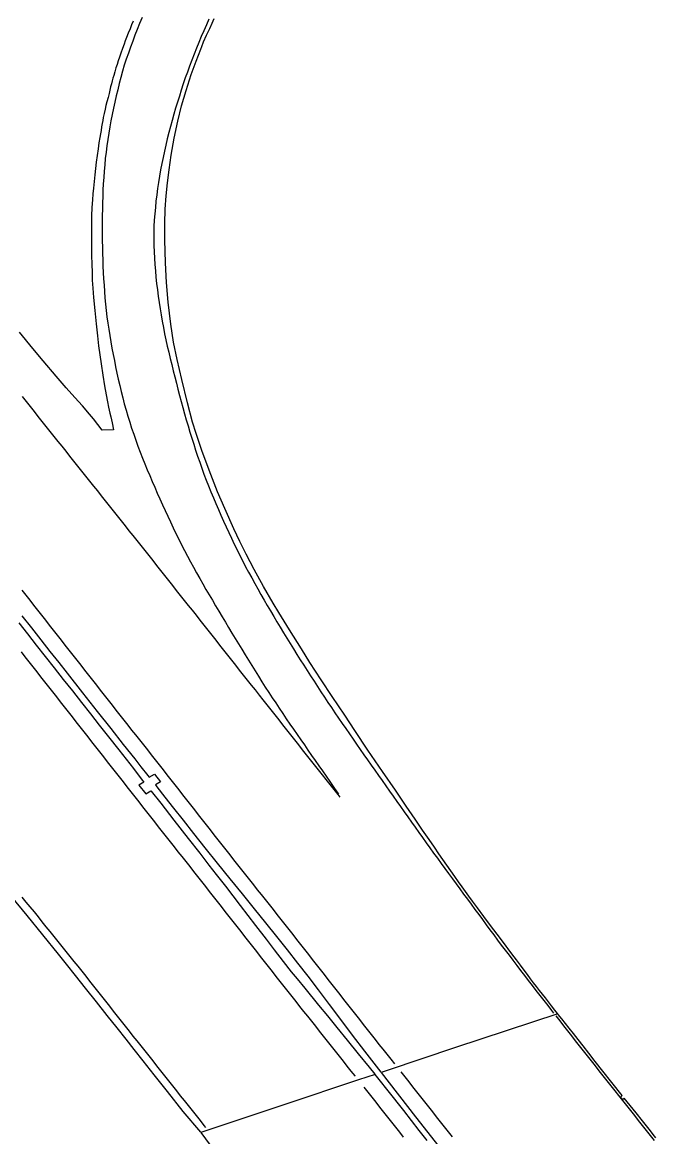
# Model space of a CAD drawing. Extents: x 1948091 to 1975253, y 787267 to 823306.
# Drawn here: x 1966260.5 to 1966509.9, y 801796.8 to 802235.7 of the extents above; entities that cross this region are included whole.
import ezdxf

# ---------------------------------------------------------------- set-up
doc = ezdxf.new("R2010")
doc.units = 0
for name, color, linetype in [('RD_EX_Bridge', 7, 'Continuous'), ('RD_EX_Pavement_Markings', 7, 'Continuous'), ('RD_EX_Road', 7, 'Continuous')]:
    doc.layers.add(name, color=color, linetype=linetype)

msp = doc.modelspace()

# ---------------------------------------------------------------- linework, layer by layer
at = {"layer": 'RD_EX_Bridge'}
for points in [[(1966509.87, 801796.39), (1966509.36, 801797.04), (1966507.24, 801799.73), (1966504.64, 801803.01), (1966502.15, 801806.15), (1966499.76, 801809.16), (1966497.48, 801812.03), (1966496.88, 801811.4), (1966496.04, 801812.37), (1966496.62, 801813.07), (1966492.63, 801818.11), (1966489.12, 801822.57), (1966486.09, 801826.43), (1966483.53, 801829.7), (1966481.31, 801832.54), (1966479.29, 801835.12), (1966477.48, 801837.44), (1966475.86, 801839.49), (1966474.37, 801841.38), (1966472.93, 801843.21), (1966471.54, 801844.98), (1966471.39, 801845.17), (1966431.1, 801832), (1966404.12, 801822.86), (1966401.86, 801822.09), (1966415.31, 801804.61), (1966427.39, 801789.3)], [(1966419.95, 801795.29), (1966416.81, 801799.28), (1966410.67, 801807.08), (1966404.5, 801814.9), (1966400.96, 801819.33), (1966399.41, 801821.25), (1966392.82, 801819.16), (1966363.88, 801809.54), (1966330.8, 801798.4), (1966336.67, 801790.43)]]:
    msp.add_lwpolyline(points, dxfattribs=at)
at = {"layer": 'RD_EX_Pavement_Markings'}
for points in [[(1966307.7, 802237.52), (1966306.72, 802235.22), (1966305.8, 802232.9), (1966304.88, 802230.57), (1966303.99, 802228.24), (1966303.13, 802225.89), (1966302.29, 802223.54), (1966301.49, 802221.17), (1966300.7, 802218.79), (1966300.01, 802216.39), (1966299.33, 802213.99), (1966298.7, 802211.57), (1966298.08, 802209.14), (1966297.51, 802206.71), (1966296.95, 802204.27), (1966296.42, 802201.83), (1966295.91, 802199.38), (1966295.43, 802196.93), (1966295, 802194.47), (1966294.58, 802192), (1966294.19, 802189.53), (1966293.81, 802187.06), (1966293.5, 802184.58), (1966293.22, 802182.1), (1966292.97, 802179.61), (1966292.76, 802177.12), (1966292.57, 802174.63), (1966292.41, 802172.13), (1966292.26, 802169.64), (1966292.18, 802167.14), (1966292.12, 802164.64), (1966292.06, 802162.14), (1966292, 802159.64), (1966291.98, 802157.14), (1966291.96, 802154.64), (1966291.97, 802152.14), (1966292, 802149.64), (1966292.06, 802147.14), (1966292.13, 802144.64), (1966292.2, 802142.14), (1966292.29, 802139.64), (1966292.41, 802137.15), (1966292.54, 802134.65), (1966292.7, 802132.16), (1966292.88, 802129.66), (1966293.08, 802127.17), (1966293.33, 802124.68), (1966293.6, 802122.2), (1966293.88, 802119.71), (1966294.23, 802117.24), (1966294.61, 802114.77), (1966295, 802112.3), (1966295.4, 802109.83), (1966295.83, 802107.37), (1966296.28, 802104.91), (1966296.77, 802102.46), (1966297.27, 802100.01), (1966297.8, 802097.56), (1966298.34, 802095.12), (1966298.9, 802092.69), (1966299.47, 802090.25), (1966300.07, 802087.83), (1966300.7, 802085.41), (1966301.37, 802083), (1966302.06, 802080.6), (1966302.81, 802078.21), (1966303.59, 802075.83), (1966304.39, 802073.46), (1966305.22, 802071.11), (1966306.08, 802068.76), (1966306.94, 802066.41), (1966307.85, 802064.08), (1966308.77, 802061.76), (1966309.72, 802059.45), (1966310.7, 802057.15), (1966311.69, 802054.85), (1966312.68, 802052.56), (1966313.68, 802050.27), (1966314.69, 802047.98), (1966315.69, 802045.69), (1966316.75, 802043.42), (1966317.82, 802041.16), (1966318.89, 802038.9), (1966319.96, 802036.64), (1966321.02, 802034.38), (1966322.1, 802032.13), (1966323.24, 802029.9), (1966324.39, 802027.68), (1966325.55, 802025.47), (1966326.72, 802023.26), (1966327.9, 802021.05), (1966329.13, 802018.88), (1966330.36, 802016.7), (1966331.59, 802014.53), (1966332.85, 802012.37), (1966334.11, 802010.21), (1966335.37, 802008.05), (1966336.64, 802005.89), (1966337.92, 802003.75), (1966339.19, 802001.6), (1966340.47, 801999.45), (1966341.75, 801997.3), (1966343.03, 801995.15), (1966344.34, 801993.02), (1966345.64, 801990.89), (1966346.94, 801988.75), (1966348.24, 801986.62), (1966349.55, 801984.49), (1966350.85, 801982.35), (1966352.18, 801980.23), (1966353.51, 801978.12), (1966354.85, 801976.01), (1966356.2, 801973.9), (1966357.56, 801971.81), (1966358.93, 801969.71), (1966360.29, 801967.62), (1966361.67, 801965.53), (1966363.05, 801963.45), (1966364.45, 801961.38), (1966365.87, 801959.32), (1966367.29, 801957.26), (1966368.71, 801955.21), (1966370.13, 801953.15), (1966371.56, 801951.1), (1966372.99, 801949.04), (1966374.41, 801946.99), (1966375.84, 801944.94), (1966377.27, 801942.89), (1966378.69, 801940.83), (1966380.12, 801938.78), (1966381.55, 801936.73), (1966382.97, 801934.67), (1966384.4, 801932.62), (1966384.98, 801931.78)], [(1966334.02, 802236.95), (1966333.01, 802234.66), (1966332, 802232.38), (1966331, 802230.09), (1966330.03, 802227.78), (1966329.1, 802225.46), (1966328.16, 802223.14), (1966327.24, 802220.82), (1966326.4, 802218.47), (1966325.56, 802216.11), (1966324.71, 802213.76), (1966323.89, 802211.4), (1966323.14, 802209.01), (1966322.39, 802206.63), (1966321.64, 802204.24), (1966320.89, 802201.86), (1966320.21, 802199.45), (1966319.53, 802197.05), (1966318.86, 802194.64), (1966318.18, 802192.23), (1966317.6, 802189.8), (1966317.04, 802187.36), (1966316.49, 802184.93), (1966315.94, 802182.49), (1966315.43, 802180.04), (1966314.92, 802177.59), (1966314.51, 802175.13), (1966314.12, 802172.66), (1966313.77, 802170.18), (1966313.46, 802167.7), (1966313.15, 802165.22), (1966312.92, 802162.73), (1966312.69, 802160.24), (1966312.49, 802157.75), (1966312.37, 802155.25), (1966312.28, 802152.76), (1966312.29, 802150.26), (1966312.32, 802147.76), (1966312.43, 802145.26), (1966312.55, 802142.76), (1966312.72, 802140.27), (1966312.91, 802137.78), (1966313.16, 802135.29), (1966313.41, 802132.8), (1966313.73, 802130.32), (1966314.06, 802127.84), (1966314.4, 802125.37), (1966314.8, 802122.9), (1966315.19, 802120.43), (1966315.61, 802117.96), (1966316.1, 802115.51), (1966316.58, 802113.06), (1966317.07, 802110.61), (1966317.6, 802108.16), (1966318.17, 802105.73), (1966318.74, 802103.3), (1966319.34, 802100.87), (1966319.96, 802098.45), (1966320.57, 802096.03), (1966321.19, 802093.6), (1966321.81, 802091.18), (1966322.43, 802088.76), (1966323.08, 802086.35), (1966323.75, 802083.94), (1966324.42, 802081.53), (1966325.1, 802079.12), (1966325.8, 802076.72), (1966326.53, 802074.33), (1966327.25, 802071.94), (1966328, 802069.56), (1966328.78, 802067.18), (1966329.56, 802064.8), (1966330.36, 802062.44), (1966331.17, 802060.07), (1966332.05, 802057.73), (1966332.95, 802055.4), (1966333.85, 802053.07), (1966334.8, 802050.76), (1966335.76, 802048.45), (1966336.71, 802046.14), (1966337.71, 802043.84), (1966338.7, 802041.55), (1966339.71, 802039.26), (1966340.76, 802037), (1966341.81, 802034.73), (1966342.88, 802032.47), (1966343.97, 802030.22), (1966345.06, 802027.97), (1966346.17, 802025.73), (1966347.32, 802023.51), (1966348.46, 802021.28), (1966349.64, 802019.08), (1966350.83, 802016.88), (1966352.03, 802014.69), (1966353.26, 802012.51), (1966354.48, 802010.33), (1966355.72, 802008.16), (1966356.99, 802006.01), (1966358.25, 802003.85), (1966359.51, 802001.69), (1966360.79, 801999.54), (1966362.09, 801997.41), (1966363.39, 801995.27), (1966364.69, 801993.14), (1966366, 801991.01), (1966367.32, 801988.88), (1966368.64, 801986.76), (1966369.97, 801984.64), (1966371.32, 801982.54), (1966372.67, 801980.44), (1966374.02, 801978.33), (1966375.37, 801976.23), (1966376.72, 801974.13), (1966378.1, 801972.04), (1966379.47, 801969.95), (1966380.85, 801967.86), (1966382.23, 801965.78), (1966383.62, 801963.7), (1966385.04, 801961.64), (1966386.46, 801959.59), (1966387.89, 801957.53), (1966389.31, 801955.48), (1966390.73, 801953.42), (1966392.15, 801951.37), (1966393.58, 801949.31), (1966395.01, 801947.26), (1966396.45, 801945.22), (1966397.88, 801943.17), (1966399.31, 801941.12), (1966400.75, 801939.07), (1966402.18, 801937.03), (1966403.61, 801934.98), (1966405.05, 801932.93), (1966406.49, 801930.89), (1966407.94, 801928.85), (1966409.38, 801926.81), (1966410.83, 801924.77), (1966412.28, 801922.73), (1966413.72, 801920.69), (1966415.17, 801918.66), (1966416.62, 801916.62), (1966418.06, 801914.58), (1966419.51, 801912.54), (1966420.97, 801910.51), (1966422.45, 801908.49), (1966423.92, 801906.48), (1966425.4, 801904.46), (1966426.87, 801902.44), (1966428.35, 801900.42), (1966429.82, 801898.4), (1966431.3, 801896.39), (1966432.78, 801894.37), (1966434.25, 801892.35), (1966435.74, 801890.34), (1966437.22, 801888.33), (1966438.7, 801886.32), (1966440.19, 801884.3), (1966441.67, 801882.29), (1966443.15, 801880.28), (1966444.64, 801878.27), (1966446.12, 801876.26), (1966447.61, 801874.24), (1966449.1, 801872.24), (1966450.61, 801870.25), (1966452.13, 801868.26), (1966453.64, 801866.27), (1966455.15, 801864.28), (1966456.67, 801862.29), (1966458.18, 801860.3), (1966459.7, 801858.31), (1966461.21, 801856.32), (1966462.75, 801854.35), (1966464.29, 801852.38), (1966465.82, 801850.41), (1966467.36, 801848.44), (1966468.9, 801846.47), (1966469.7, 801845.45)], [(1966260.48, 802088.26), (1966262.04, 802086.31), (1966263.6, 802084.35), (1966265.16, 802082.4), (1966266.71, 802080.44), (1966268.27, 802078.48), (1966269.83, 802076.53), (1966271.39, 802074.57), (1966272.94, 802072.62), (1966274.5, 802070.66), (1966276.06, 802068.71), (1966277.62, 802066.75), (1966279.17, 802064.8), (1966280.73, 802062.84), (1966282.29, 802060.89), (1966283.85, 802058.93), (1966285.4, 802056.97), (1966286.96, 802055.02), (1966288.52, 802053.06), (1966290.08, 802051.11), (1966291.63, 802049.15), (1966293.19, 802047.2), (1966294.75, 802045.24), (1966296.31, 802043.29), (1966297.86, 802041.33), (1966299.42, 802039.37), (1966300.98, 802037.42), (1966302.54, 802035.46), (1966304.09, 802033.51), (1966305.65, 802031.55), (1966307.21, 802029.6), (1966308.77, 802027.64), (1966310.32, 802025.68), (1966311.87, 802023.72), (1966313.42, 802021.76), (1966314.97, 802019.8), (1966316.52, 802017.84), (1966318.07, 802015.88), (1966319.62, 802013.92), (1966321.17, 802011.95), (1966322.72, 802009.99), (1966324.27, 802008.03), (1966325.82, 802006.07), (1966327.37, 802004.11), (1966328.92, 802002.15), (1966330.47, 802000.19), (1966332.02, 801998.22), (1966333.57, 801996.26), (1966335.12, 801994.3), (1966336.67, 801992.34), (1966338.22, 801990.38), (1966339.77, 801988.42), (1966341.32, 801986.46), (1966342.87, 801984.49), (1966344.42, 801982.53), (1966345.97, 801980.57), (1966347.52, 801978.61), (1966349.07, 801976.65), (1966350.62, 801974.69), (1966352.17, 801972.73), (1966353.72, 801970.76), (1966355.27, 801968.8), (1966356.82, 801966.84), (1966358.37, 801964.88), (1966359.92, 801962.92), (1966361.47, 801960.96), (1966363.02, 801958.99), (1966364.57, 801957.03), (1966366.12, 801955.07), (1966367.67, 801953.11), (1966369.22, 801951.15), (1966370.77, 801949.19), (1966372.32, 801947.23), (1966373.87, 801945.26), (1966375.42, 801943.3), (1966376.97, 801941.34), (1966378.52, 801939.38), (1966380.07, 801937.42), (1966381.62, 801935.46), (1966383.17, 801933.5), (1966384.72, 801931.53), (1966385.53, 801930.51)], [(1966260.38, 802012.04), (1966261.92, 802010.07), (1966263.46, 802008.11), (1966265, 802006.14), (1966266.54, 802004.17), (1966268.08, 802002.2), (1966269.62, 802000.23), (1966271.17, 801998.26), (1966272.71, 801996.3), (1966274.25, 801994.33), (1966275.8, 801992.36), (1966277.34, 801990.4), (1966278.89, 801988.43), (1966280.43, 801986.46), (1966281.97, 801984.5), (1966283.52, 801982.53), (1966285.06, 801980.57), (1966286.61, 801978.6), (1966288.15, 801976.63), (1966289.69, 801974.67), (1966291.24, 801972.7), (1966292.78, 801970.73), (1966294.33, 801968.77), (1966295.87, 801966.8), (1966297.41, 801964.84), (1966298.96, 801962.87), (1966300.5, 801960.9), (1966302.05, 801958.94), (1966303.59, 801956.97), (1966305.13, 801955.01), (1966306.68, 801953.04), (1966308.22, 801951.07), (1966309.76, 801949.11), (1966311.31, 801947.14), (1966312.85, 801945.17), (1966314.39, 801943.21), (1966315.94, 801941.24), (1966317.48, 801939.27), (1966319.02, 801937.31), (1966320.57, 801935.34), (1966322.11, 801933.37), (1966323.66, 801931.41), (1966325.2, 801929.44), (1966326.74, 801927.47), (1966328.29, 801925.51), (1966329.83, 801923.54), (1966331.37, 801921.58), (1966332.92, 801919.61), (1966334.46, 801917.64), (1966336, 801915.68), (1966337.55, 801913.71), (1966339.1, 801911.75), (1966340.65, 801909.79), (1966342.2, 801907.82), (1966343.74, 801905.86), (1966345.29, 801903.9), (1966346.84, 801901.94), (1966348.39, 801899.98), (1966349.94, 801898.01), (1966351.49, 801896.05), (1966353.04, 801894.09), (1966354.59, 801892.13), (1966356.14, 801890.16), (1966357.68, 801888.2), (1966359.23, 801886.24), (1966360.78, 801884.28), (1966362.33, 801882.32), (1966363.88, 801880.35), (1966365.43, 801878.39), (1966366.98, 801876.43), (1966368.52, 801874.46), (1966370.07, 801872.5), (1966371.61, 801870.53), (1966373.15, 801868.56), (1966374.7, 801866.6), (1966376.24, 801864.63), (1966377.78, 801862.67), (1966379.33, 801860.7), (1966380.87, 801858.73), (1966382.41, 801856.77), (1966383.96, 801854.8), (1966385.5, 801852.83), (1966387.04, 801850.87), (1966388.59, 801848.9), (1966390.13, 801846.93), (1966391.67, 801844.97), (1966393.22, 801843), (1966394.76, 801841.03), (1966396.31, 801839.07), (1966397.85, 801837.1), (1966399.4, 801835.14), (1966400.95, 801833.18), (1966402.5, 801831.22), (1966404.05, 801829.25), (1966405.6, 801827.29), (1966406.99, 801825.53)], [(1966260.03, 801987.7), (1966261.58, 801985.74), (1966263.13, 801983.77), (1966264.67, 801981.81), (1966266.22, 801979.84), (1966267.76, 801977.88), (1966269.31, 801975.91), (1966270.85, 801973.95), (1966272.4, 801971.98), (1966273.94, 801970.02), (1966275.49, 801968.05), (1966277.03, 801966.08), (1966278.58, 801964.12), (1966280.12, 801962.15), (1966281.67, 801960.19), (1966283.21, 801958.22), (1966284.75, 801956.25), (1966286.3, 801954.29), (1966287.84, 801952.32), (1966289.38, 801950.35), (1966290.93, 801948.39), (1966292.47, 801946.42), (1966294.01, 801944.45), (1966295.55, 801942.48), (1966297.1, 801940.52), (1966298.64, 801938.55), (1966300.18, 801936.58), (1966301.73, 801934.62), (1966303.27, 801932.65), (1966304.82, 801930.69), (1966306.36, 801928.72), (1966307.9, 801926.75), (1966309.45, 801924.79), (1966310.99, 801922.82), (1966312.54, 801920.86), (1966314.08, 801918.89), (1966315.63, 801916.93), (1966317.17, 801914.96), (1966318.72, 801912.99), (1966320.26, 801911.03), (1966321.81, 801909.06), (1966323.35, 801907.1), (1966324.89, 801905.13), (1966326.44, 801903.17), (1966327.98, 801901.2), (1966329.53, 801899.23), (1966331.07, 801897.27), (1966332.61, 801895.3), (1966334.16, 801893.33), (1966335.7, 801891.37), (1966337.25, 801889.4), (1966338.79, 801887.44), (1966340.33, 801885.47), (1966341.88, 801883.5), (1966343.42, 801881.54), (1966344.96, 801879.57), (1966346.51, 801877.6), (1966348.05, 801875.64), (1966349.6, 801873.67), (1966351.14, 801871.7), (1966352.68, 801869.74), (1966354.22, 801867.77), (1966355.77, 801865.8), (1966357.31, 801863.84), (1966358.85, 801861.87), (1966360.4, 801859.9), (1966361.94, 801857.94), (1966363.49, 801855.98), (1966365.04, 801854.02), (1966366.59, 801852.06), (1966368.15, 801850.1), (1966369.7, 801848.14), (1966371.25, 801846.18), (1966372.8, 801844.22), (1966374.35, 801842.26), (1966375.91, 801840.3), (1966377.46, 801838.34), (1966379.02, 801836.38), (1966380.57, 801834.42), (1966382.12, 801832.47), (1966383.68, 801830.51), (1966385.23, 801828.55), (1966386.79, 801826.59), (1966388.34, 801824.63), (1966389.9, 801822.68), (1966391.45, 801820.72), (1966391.52, 801820.63)], [(1966260.38, 801891.13), (1966261.98, 801889.2), (1966263.57, 801887.28), (1966265.15, 801885.34), (1966266.72, 801883.4), (1966268.29, 801881.45), (1966269.86, 801879.51), (1966271.43, 801877.56), (1966273, 801875.62), (1966274.57, 801873.67), (1966276.13, 801871.71), (1966277.69, 801869.76), (1966279.25, 801867.81), (1966280.82, 801865.86), (1966282.38, 801863.91), (1966283.94, 801861.96), (1966285.5, 801860), (1966287.05, 801858.04), (1966288.6, 801856.08), (1966290.15, 801854.12), (1966291.7, 801852.15), (1966293.25, 801850.19), (1966294.8, 801848.23), (1966296.35, 801846.27), (1966297.9, 801844.31), (1966299.45, 801842.35), (1966301, 801840.38), (1966302.55, 801838.42), (1966304.1, 801836.46), (1966305.65, 801834.5), (1966307.2, 801832.55), (1966308.76, 801830.59), (1966310.31, 801828.63), (1966311.86, 801826.67), (1966313.42, 801824.71), (1966314.97, 801822.75), (1966316.52, 801820.79), (1966318.08, 801818.83), (1966319.63, 801816.87), (1966321.18, 801814.91), (1966322.74, 801812.96), (1966324.29, 801811), (1966325.84, 801809.04), (1966327.39, 801807.08), (1966328.95, 801805.12), (1966330.5, 801803.16), (1966332.05, 801801.2), (1966332.67, 801800.41)], [(1966470.53, 801844.39), (1966472.07, 801842.42), (1966473.61, 801840.45), (1966475.15, 801838.47), (1966476.68, 801836.5), (1966478.23, 801834.54), (1966479.78, 801832.58), (1966481.33, 801830.62), (1966482.88, 801828.66), (1966484.43, 801826.7), (1966485.98, 801824.74), (1966487.53, 801822.77), (1966489.08, 801820.81), (1966490.63, 801818.85), (1966492.18, 801816.89), (1966493.73, 801814.93), (1966495.28, 801812.97), (1966496.83, 801811), (1966498.38, 801809.04), (1966499.93, 801807.08), (1966501.48, 801805.11), (1966503.02, 801803.15), (1966504.57, 801801.19), (1966506.12, 801799.22), (1966507.67, 801797.26), (1966509.21, 801795.3)], [(1966409.55, 801822.29), (1966411.1, 801820.33), (1966412.65, 801818.36), (1966414.2, 801816.4), (1966415.75, 801814.44), (1966417.3, 801812.48), (1966418.85, 801810.52), (1966420.4, 801808.56), (1966421.95, 801806.59), (1966423.5, 801804.63), (1966425.05, 801802.67), (1966426.6, 801800.71), (1966428.15, 801798.75), (1966429.7, 801796.79)], [(1966395, 801816.25), (1966396.55, 801814.29), (1966398.11, 801812.33), (1966399.66, 801810.37), (1966401.21, 801808.41), (1966402.77, 801806.45), (1966404.32, 801804.49), (1966405.88, 801802.54), (1966407.43, 801800.57), (1966408.98, 801798.61), (1966410.53, 801796.65)]]:
    msp.add_lwpolyline(points, dxfattribs=at)
at = {"layer": 'RD_EX_Road'}
for points in [[(1966304.2, 802236.19), (1966303.59, 802234.69), (1966302.95, 802233.12), (1966302.24, 802231.38), (1966301.58, 802229.72), (1966301.08, 802228.42), (1966300.59, 802227.1), (1966299.99, 802225.38), (1966299.37, 802223.57), (1966298.8, 802221.97), (1966298.29, 802220.5), (1966297.85, 802219.11), (1966297.42, 802217.71), (1966296.96, 802216.19), (1966296.54, 802214.77), (1966296.21, 802213.65), (1966295.93, 802212.61), (1966295.63, 802211.46), (1966295.32, 802210.24), (1966295.04, 802209.01), (1966294.71, 802207.64), (1966294.29, 802206.03), (1966293.86, 802204.38), (1966293.48, 802202.94), (1966293.13, 802201.48), (1966292.76, 802199.79), (1966292.43, 802198.19), (1966292.18, 802196.99), (1966291.97, 802195.88), (1966291.75, 802194.52), (1966291.54, 802193.1), (1966291.34, 802191.81), (1966291.08, 802190.3), (1966290.73, 802188.22), (1966290.34, 802185.79), (1966289.99, 802183.2), (1966289.67, 802180.6), (1966289.38, 802178.13), (1966289.09, 802175.64), (1966288.79, 802172.95), (1966288.52, 802170.37), (1966288.32, 802168.17), (1966288.15, 802165.83), (1966287.97, 802162.81), (1966287.81, 802159.42), (1966287.74, 802156), (1966287.72, 802152.77), (1966287.73, 802149.95), (1966287.76, 802147.12), (1966287.83, 802143.81), (1966287.91, 802140.39), (1966287.99, 802137.21), (1966288.1, 802134.14), (1966288.3, 802131.04), (1966288.62, 802127.28), (1966289.09, 802122.22), (1966289.63, 802116.88), (1966290.13, 802112.27), (1966290.59, 802108.27), (1966291.04, 802104.76), (1966291.56, 802101.13), (1966292.24, 802096.78), (1966292.95, 802092.48), (1966293.58, 802089.01), (1966294.11, 802086.27), (1966294.5, 802084.18), (1966295.01, 802081.71), (1966295.33, 802080.25), (1966295.87, 802077.93), (1966296.5, 802075.25), (1966291.95, 802075.12), (1966288.57, 802079.46), (1966287.04, 802081.32), (1966284.2, 802084.58), (1966281.18, 802087.98), (1966277.84, 802091.74), (1966273.86, 802096.3), (1966268.71, 802102.36), (1966264.67, 802107.26), (1966259.49, 802113.63)], [(1966471.26, 801845.34), (1966470.19, 801846.7), (1966468.89, 801848.35), (1966467.65, 801849.95), (1966466.45, 801851.48), (1966465.3, 801852.96), (1966464.17, 801854.43), (1966463.01, 801855.93), (1966461.83, 801857.46), (1966460.64, 801859.02), (1966459.38, 801860.66), (1966458.03, 801862.45), (1966456.59, 801864.38), (1966455.06, 801866.45), (1966453.26, 801868.87), (1966451.86, 801870.75), (1966451.04, 801871.85), (1966448.38, 801875.4), (1966445.3, 801879.52), (1966442.26, 801883.57), (1966439.75, 801886.93), (1966437.76, 801889.61), (1966436.3, 801891.6), (1966435.05, 801893.32), (1966433.72, 801895.19), (1966432.28, 801897.19), (1966430.76, 801899.34), (1966429.19, 801901.57), (1966427.63, 801903.79), (1966426.08, 801906.02), (1966424.53, 801908.25), (1966422.78, 801910.78), (1966420.64, 801913.89), (1966418.11, 801917.58), (1966415.18, 801921.86), (1966411.67, 801926.99), (1966407.39, 801933.23), (1966402.35, 801940.57), (1966396.54, 801949.03), (1966391.47, 801956.73), (1966387.45, 801962.83), (1966382.56, 801970.2), (1966378.15, 801976.78), (1966373.78, 801983.58), (1966370.4, 801988.99), (1966365.77, 801996.44), (1966361.52, 802003.3), (1966359.24, 802006.96), (1966355.46, 802013.45), (1966351.75, 802020.23), (1966348.64, 802026.23), (1966346.15, 802031.15), (1966343.78, 802036.25), (1966340.21, 802044.17), (1966337.39, 802050.82), (1966334.73, 802057.55), (1966331.4, 802066.69), (1966328.96, 802073.71), (1966327.51, 802078.25), (1966325.51, 802085.8), (1966323.28, 802095), (1966321.49, 802102.88), (1966320.09, 802109.75), (1966319, 802116.78), (1966317.99, 802125.53), (1966317.29, 802133.16), (1966316.92, 802141.01), (1966316.69, 802149.98), (1966316.64, 802156.47), (1966316.84, 802162.06), (1966317.18, 802167.41), (1966317.66, 802172.42), (1966318.29, 802177.6), (1966319.14, 802183.38), (1966320.32, 802190.06), (1966321.76, 802196.79), (1966323.25, 802202.77), (1966324.99, 802208.83), (1966327.03, 802215.12), (1966328.95, 802220.37), (1966330.77, 802225.11), (1966331.23, 802226.2), (1966331.93, 802227.94), (1966333.07, 802230.57), (1966334.3, 802233.31), (1966335.27, 802235.38), (1966336.12, 802237.15)], [(1966260.42, 802001.93), (1966264.17, 801997.18), (1966267.86, 801992.5), (1966271.44, 801987.94), (1966274.87, 801983.58), (1966278.15, 801979.41), (1966284.26, 801971.6), (1966289.99, 801964.32), (1966295.34, 801957.54), (1966300.29, 801951.27), (1966304.78, 801945.59), (1966307.25, 801942.48), (1966310, 801939.05), (1966310.51, 801938.39), (1966312.64, 801939.55), (1966314.88, 801936.57), (1966312.91, 801935.34), (1966313.53, 801934.55), (1966316.71, 801930.47), (1966320.12, 801926.13), (1966323.83, 801921.41), (1966327.95, 801916.2), (1966332.43, 801910.55), (1966337.24, 801904.54), (1966342.18, 801898.41), (1966347.05, 801892.4), (1966351.77, 801886.57), (1966356.25, 801881), (1966360.56, 801875.62), (1966364.74, 801870.36), (1966368.84, 801865.18), (1966372.88, 801860), (1966376.99, 801854.64), (1966381.3, 801848.91), (1966385.78, 801842.93), (1966390.41, 801836.83), (1966395.29, 801830.43), (1966401.72, 801822.25)], [(1966259.11, 801999.24), (1966262.57, 801994.85), (1966266.06, 801990.41), (1966269.58, 801985.94), (1966273.13, 801981.44), (1966276.69, 801976.9), (1966280.26, 801972.36), (1966283.81, 801967.86), (1966287.33, 801963.38), (1966290.83, 801958.94), (1966294.49, 801954.29), (1966298.48, 801949.21), (1966304.33, 801941.75), (1966307.77, 801937.26), (1966308.41, 801936.46), (1966306.45, 801935.29), (1966309.22, 801931.84), (1966311.09, 801933.08), (1966311.24, 801932.89), (1966315.02, 801928.15), (1966320.25, 801921.5), (1966325.88, 801914.31), (1966330.42, 801908.48), (1966334.03, 801903.81), (1966336.87, 801900.13), (1966340.47, 801895.47), (1966346.34, 801887.87), (1966352.37, 801880.03), (1966356.48, 801874.65), (1966359.74, 801870.37), (1966363.26, 801865.83), (1966366.44, 801861.77), (1966368.7, 801858.95), (1966371.71, 801855.26), (1966377.15, 801848.62), (1966380.63, 801844.38), (1966384.38, 801839.78), (1966388.43, 801834.81), (1966392.76, 801829.49), (1966397.04, 801824.19), (1966399.27, 801821.42)], [(1966256.13, 801891.36), (1966262.33, 801883.9), (1966268.47, 801876.36), (1966274.61, 801868.75), (1966277.84, 801864.7), (1966281.41, 801860.23), (1966285.32, 801855.31), (1966289.57, 801849.96), (1966293.81, 801844.6), (1966297.71, 801839.68), (1966301.27, 801835.2), (1966304.48, 801831.14), (1966307.96, 801826.74), (1966312.34, 801821.21), (1966317.61, 801814.55), (1966323.77, 801806.76), (1966330.66, 801798.57)]]:
    msp.add_lwpolyline(points, dxfattribs=at)

doc.saveas('drawing.dxf')
